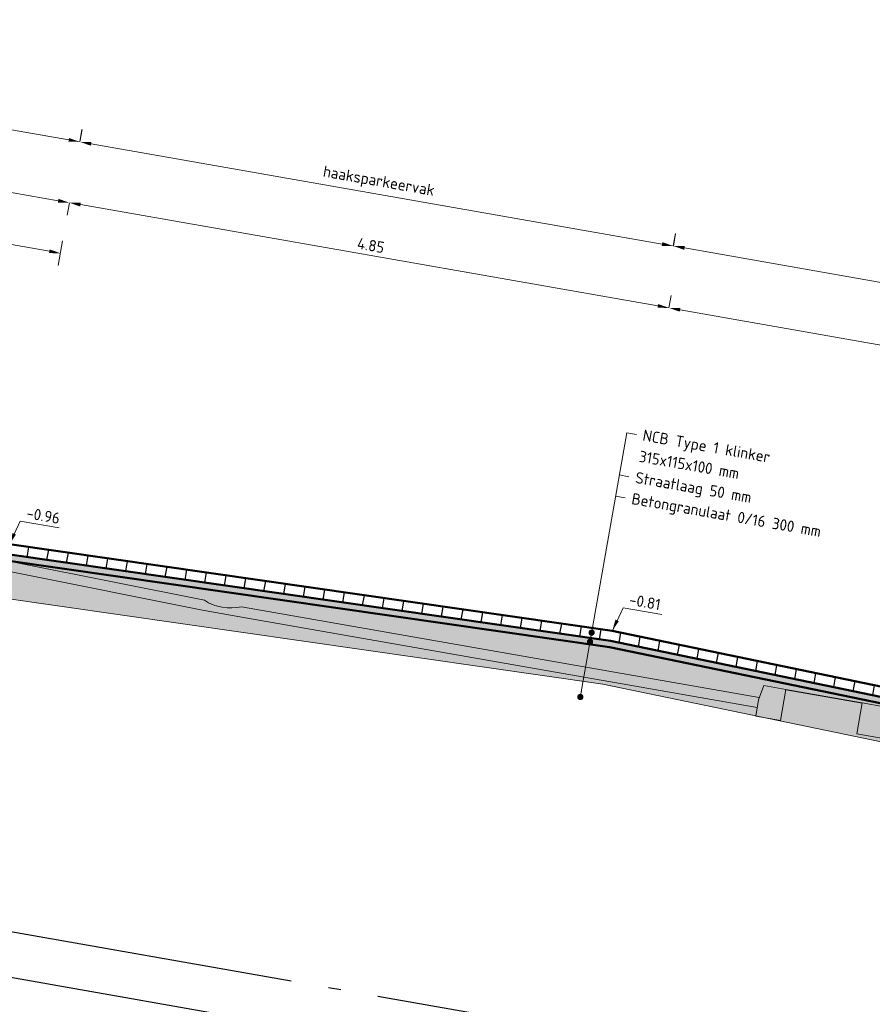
# Model space of a CAD drawing. Header units: metres. Extents: x 2514 to 227642, y 1683 to 852646.
# Tile 404 of 462: x 114371 to 114378, y 426081 to 426089. Entities that reach past the tile are written whole.
import ezdxf

# ---------------------------------------------------------------- set-up
doc = ezdxf.new("R2010")
doc.units = ezdxf.units.M
doc.linetypes.add('AL-NAP_LIJN', pattern=[15.25, 12, -1.5, 0.25, -1.5])
doc.linetypes.add('VH-TROTTOIRBAND_180-200', pattern=[20, 10, -2, 2, -2, 2, -2])
doc.layers.get('Defpoints').update_dxf_attribs({"color": 244, "lineweight": 35})
for name, color, linetype, lineweight in [('B-WE-VH-KANTOPSLUITING_TROTTOIRBAND_180 200-G', 210, 'VH-TROTTOIRBAND_180-200', 18), ('B-WE-VH-VERHARDING_BETONSTRAATSTEEN-GD', 252, 'Continuous', 25), ('B-WE-VH-VERHARDING_TEGEL-GD', 252, 'Continuous', 25), ('N-WE-GW-GROND_GRIND-AD-50', 7, 'Continuous', 18), ('N-WE-GW-GROND_ZAND-AD-50', 7, 'Continuous', 18), ('N-WE-GW-GROND_ZAND_FUNDERINGSZAND-GD', 7, 'Continuous', 50), ('N-WE-VH-ELEMENTENVERHARDING-AD', 8, 'Continuous', 25), ('N-WE-VH-M', 7, 'Continuous', 18), ('N-WE-VH-NAP-T18', 1, 'Continuous', 18), ('N-WE-VH-T18', 10, 'Continuous', 18), ('N-WE-VH-VERHARDING_BETONSTRAATSTEEN-GD', 252, 'Continuous', 50), ('N-WE-VH-VERHARDING_FUNDERING-GD', 7, 'Continuous', 50), ('N-WE-VH-VERHARDING_FUNDERING-O', 7, 'Continuous', 18), ('X-XX-AL-NAP-GD', 7, 'AL-NAP_LIJN', 25), ('X-XX-AL-PROFIELBALK-G', 7, 'Continuous', 25)]:
    doc.layers.add(name, color=color, linetype=linetype, lineweight=lineweight)
doc.layers.add('X-XX-AL-HULPLIJN-G', color=6, linetype='Continuous', lineweight=18, plot=False)
doc.styles.add('NLCS-ISO-M50-T18', font='NLCS-ISO.ttf', dxfattribs={"height": 0.09000000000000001})
doc.styles.add('NLCS-ISO-M50-T18_CURSIEF', font='NLCS-ISO.ttf', dxfattribs={"oblique": 15, "height": 0.09000000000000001})
doc.dimstyles.new('NLCS-M50-T18-PIJL_L2_H1', dxfattribs={"dimscale": 0.05, "dimtxt": 2.5, "dimasz": 1.8, "dimexe": 2, "dimexo": 2, "dimgap": 0.7, "dimtad": 1, "dimzin": 0, "dimdsep": 46, "dimtxsty": 'NLCS-ISO-M50-T18', "dimcen": 0, "dimdle": 2, "dimclrd": 256, "dimclre": 256, "dimclrt": 1, "dimadec": 1, "dimazin": 0, "dimtfac": 1, "dimtdec": 3, "dimtofl": 0, "dimtmove": 0, "dimatfit": 3, "dimfxl": 2, "dimfxlon": 1, "dimtfillclr": 256, "dimtolj": 1, "dimtzin": 0, "dimlwd": -1, "dimlwe": -1, "dimarcsym": 0})
doc.dimstyles.new('NLCS-M50-T18_CURSIEF-PIJL_A_L2_H1', dxfattribs={"dimscale": 0.05, "dimtxt": 2.5, "dimasz": 1.8, "dimexe": 2, "dimexo": 2, "dimgap": 0.7, "dimtad": 1, "dimzin": 0, "dimdsep": 46, "dimtxsty": 'NLCS-ISO-M50-T18_CURSIEF', "dimcen": 2.5, "dimdle": 2, "dimclrd": 256, "dimclre": 256, "dimclrt": 10, "dimadec": 1, "dimazin": 0, "dimtfac": 1, "dimtdec": 3, "dimtofl": 0, "dimtmove": 0, "dimatfit": 3, "dimfxl": 2, "dimtfillclr": 256, "dimtolj": 1, "dimtzin": 0, "dimlwd": -1, "dimlwe": -1, "dimarcsym": 0})
pattern_1 = [(350.0135621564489, (0, 0), (0.231652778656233, 0.1622867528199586), [0.025, -0.175]), (80.01356215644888, (0, 0), (-0.1622867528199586, 0.231652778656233), [0.025, -0.175]), (125.0135621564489, (0.02462122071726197, -0.004335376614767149), (-0.1969697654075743, 0.03468301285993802), [0.03535534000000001, -0.24748738]), (350.0135621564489, (0.04413041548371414, 0.1064601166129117), (0.231652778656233, 0.1622867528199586), [0.025, -0.175]), (35.01356215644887, (0.05427333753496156, 0.09198181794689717), (0.03468301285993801, 0.1969697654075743), [0.01767766, -0.26516504]), (125.0135621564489, (0.05427333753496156, 0.09198181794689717), (-0.1969697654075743, 0.03468301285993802), [0.01767766, -0.26516504]), (350.0135621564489, (0.1266648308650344, 0.1426964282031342), (0.231652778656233, 0.1622867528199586), [0.03535534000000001, -0.16464466]), (35.01356215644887, (0.1266648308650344, 0.1426964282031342), (0.03468301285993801, 0.1969697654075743), [0.025, -0.25784272]), (125.0135621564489, (0.161484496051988, 0.1365652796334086), (-0.1969697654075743, 0.03468301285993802), [0.025, -0.25784272]), (80.01356215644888, (0.1440874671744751, 0.02539787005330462), (-0.1622867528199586, 0.231652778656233), [0.025, -0.175]), (35.01356215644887, (0.1440874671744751, 0.02539787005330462), (0.03468301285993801, 0.1969697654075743), [0.01767766, -0.26516504]), (125.0135621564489, (0.1585657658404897, 0.03554079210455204), (-0.1969697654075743, 0.03468301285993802), [0.01767766, -0.26516504]), (350.0135621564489, (0.03329197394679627, 0.04490706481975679), (0.231652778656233, 0.1622867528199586), [0.0125, -0.1675]), (350.0135621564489, (0.1896900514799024, 0.06813724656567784), (0.231652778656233, 0.1622867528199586), [0.0125, -0.1675]), (80.01356215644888, (0.1324723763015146, 0.1035969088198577), (-0.1622867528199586, 0.231652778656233), [0.0125, -0.1675]), (125.0135621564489, (0.1375844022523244, -0.01153396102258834), (-0.1969697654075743, 0.03468301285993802), [0.01767766, -0.26516504]), (125.0135621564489, (0.07525470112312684, 0.1390565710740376), (-0.1969697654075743, 0.03468301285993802), [0.01767766, -0.26516504]), (35.01356215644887, (0.1037099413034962, 0.04837304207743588), (0.03468301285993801, 0.1969697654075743), [0.01767766, -0.26516504]), (80.01356215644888, (0.07204373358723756, 0.01269893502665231), (-0.1622867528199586, 0.231652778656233), [0.003125, -0.196875]), (80.01356215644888, (0.09590858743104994, 0.09416978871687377), (-0.1622867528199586, 0.231652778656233), [0.003125, -0.196875]), (80.01356215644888, (0.1941993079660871, 0.1117663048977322), (-0.1622867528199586, 0.231652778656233), [0.003125, -0.196875]), (80.01356215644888, (0.1788516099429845, 0.006584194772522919), (-0.1622867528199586, 0.231652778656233), [0.003125, -0.196875])]

# ---------------------------------------------------------------- blocks, each defined once
blk = doc.blocks.new('*D1020')
at = {"layer": 'Defpoints', "color": 0, "transparency": 16777216}
for p in [(114369.3753856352, 426087.614441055), (114371.3453037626, 426087.2688652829), (114371.3453037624, 426087.2688652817)]:
    blk.add_point(p, dxfattribs=at)
at = {"layer": 'N-WE-VH-M', "transparency": 16777216}
for p, q in [((114369.3753856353, 426087.6144410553), (114369.3926644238, 426087.7129369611)), ((114369.4640319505, 426087.5988901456), (114371.2566574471, 426087.2844161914)), ((114371.3453037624, 426087.2688652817), (114371.3280249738, 426087.1703693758))]:
    blk.add_line(p, q, dxfattribs=at)
for points in [[(114369.4666237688, 426087.6136645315), (114369.4614401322, 426087.5841157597), (114369.3753856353, 426087.6144410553)], [(114371.2592492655, 426087.2991905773), (114371.2540656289, 426087.2696418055), (114371.3453037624, 426087.2688652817)]]:
    blk.add_solid(points, dxfattribs=at)
at = {"layer": 'N-WE-VH-M', "color": 1, "transparency": 16777216, "insert": (114370.3741677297, 426087.5204498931), "char_height": 0.09000000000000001, "attachment_point": 5, "rotation": 350.050047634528, "style": 'NLCS-ISO-M50-T18'}
blk.add_mtext('\\A1;2.00', dxfattribs=at)
blk = doc.blocks.new('*D1021')
at = {"layer": 'Defpoints', "color": 0, "transparency": 16777216}
for p in [(114371.3453037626, 426087.2688652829), (114376.122355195, 426086.4308440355), (114376.122355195, 426086.4308440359)]:
    blk.add_point(p, dxfattribs=at)
at = {"layer": 'N-WE-VH-M', "transparency": 16777216}
for p, q in [((114371.3453037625, 426087.2688652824), (114371.3280249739, 426087.1703693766)), ((114371.4339500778, 426087.2533143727), (114376.0337088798, 426086.4463949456)), ((114376.122355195, 426086.4308440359), (114376.1396339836, 426086.5293399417))]:
    blk.add_line(p, q, dxfattribs=at)
for points in [[(114371.4365418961, 426087.2680887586), (114371.4313582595, 426087.2385399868), (114371.3453037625, 426087.2688652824)], [(114376.0363006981, 426086.4611693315), (114376.0311170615, 426086.4316205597), (114376.122355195, 426086.4308440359)]]:
    blk.add_solid(points, dxfattribs=at)
at = {"layer": 'N-WE-VH-M', "color": 1, "transparency": 16777216, "insert": (114373.7476525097, 426086.9286513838), "char_height": 0.09000000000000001, "attachment_point": 5, "rotation": 350.050047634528, "style": 'NLCS-ISO-M50-T18'}
blk.add_mtext('\\A1;4.85', dxfattribs=at)
blk = doc.blocks.new('*D1022')
at = {"layer": 'Defpoints', "color": 0, "transparency": 16777216}
for p in [(114376.122355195, 426086.4308440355), (114380.9486546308, 426085.5841833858), (114380.9486546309, 426085.5841833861)]:
    blk.add_point(p, dxfattribs=at)
at = {"layer": 'N-WE-VH-M', "transparency": 16777216}
for p, q in [((114376.122355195, 426086.4308440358), (114376.1396339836, 426086.5293399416)), ((114376.2110015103, 426086.415293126), (114380.8600083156, 426085.5997342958)), ((114380.9486546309, 426085.5841833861), (114380.9659334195, 426085.6826792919))]:
    blk.add_line(p, q, dxfattribs=at)
for points in [[(114376.2135933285, 426086.4300675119), (114376.208409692, 426086.4005187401), (114376.122355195, 426086.4308440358)], [(114380.862600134, 426085.6145086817), (114380.8574164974, 426085.5849599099), (114380.9486546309, 426085.5841833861)]]:
    blk.add_solid(points, dxfattribs=at)
at = {"layer": 'N-WE-VH-M', "color": 1, "transparency": 16777216, "insert": (114378.5493279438, 426086.0863104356), "char_height": 0.09000000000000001, "attachment_point": 5, "rotation": 350.050047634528, "style": 'NLCS-ISO-M50-T18'}
blk.add_mtext('\\A1;4.90', dxfattribs=at)
blk = doc.blocks.new('*D1028')
at = {"layer": 'Defpoints', "color": 0, "transparency": 16777216}
for p in [(114367.4054675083, 426087.9600168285), (114371.3453037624, 426087.2688652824), (114371.2746586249, 426086.8661601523)]:
    blk.add_point(p, dxfattribs=at)
at = {"layer": 'N-WE-VH-M', "transparency": 16777216}
for p, q in [((114367.3521011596, 426087.6558076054), (114367.3175435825, 426087.4588157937)), ((114367.4234686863, 426087.5417607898), (114371.1860123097, 426086.881711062)), ((114371.2919374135, 426086.9646560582), (114371.2573798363, 426086.7676642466))]:
    blk.add_line(p, q, dxfattribs=at)
for points in [[(114367.4260605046, 426087.5565351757), (114367.420876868, 426087.5269864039), (114367.334822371, 426087.5573116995)], [(114371.188604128, 426086.8964854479), (114371.1834204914, 426086.8669366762), (114371.2746586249, 426086.8661601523)]]:
    blk.add_solid(points, dxfattribs=at)
at = {"layer": 'N-WE-VH-M', "color": 1, "transparency": 16777216, "insert": (114369.3185635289, 426087.2905326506), "char_height": 0.09000000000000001, "attachment_point": 5, "rotation": 350.050047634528, "style": 'NLCS-ISO-M50-T18'}
blk.add_mtext('\\A1;4.00', dxfattribs=at)
blk = doc.blocks.new('_Dot')
at = {"color": 0, "linetype": 'ByBlock', "lineweight": -2}
blk.add_line((-0.5, 0), (-1, 0), dxfattribs=at)
at = {"color": 0, "linetype": 'ByBlock', "const_width": 0.5}
blk.add_lwpolyline([(-0.25, 0, 1), (0.25, 0, 1)], format="xyb", close=True, dxfattribs=at)
blk = doc.blocks.new('*D907')
at = {"layer": 'Defpoints', "color": 0, "transparency": 16777216}
for p in [(114367.4904202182, 426088.4442867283), (114371.4286806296, 426087.7534116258), (114371.4286806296, 426087.7534116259)]:
    blk.add_point(p, dxfattribs=at)
at = {"layer": 'N-WE-VH-M', "transparency": 16777216}
for p, q in [((114367.4904202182, 426088.4442867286), (114367.5076990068, 426088.5427826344)), ((114367.5790665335, 426088.4287358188), (114371.3400343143, 426087.7689625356)), ((114371.4286806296, 426087.7534116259), (114371.4459594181, 426087.8519075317))]:
    blk.add_line(p, q, dxfattribs=at)
for points in [[(114367.5816583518, 426088.4435102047), (114367.5764747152, 426088.413961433), (114367.4904202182, 426088.4442867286)], [(114371.3426261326, 426087.7837369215), (114371.337442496, 426087.7541881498), (114371.4286806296, 426087.7534116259)]]:
    blk.add_solid(points, dxfattribs=at)
at = {"layer": 'N-WE-VH-M', "color": 1, "transparency": 16777216, "insert": (114369.4757060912, 426088.1909428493), "char_height": 0.09000000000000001, "attachment_point": 5, "rotation": 350.0500476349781, "style": 'NLCS-ISO-M50-T18'}
blk.add_mtext('\\A1;rijbaan', dxfattribs=at)
blk = doc.blocks.new('*D914')
at = {"layer": 'Defpoints', "color": 0, "transparency": 16777216}
for p in [(114371.4302564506, 426087.7531351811), (114376.1564841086, 426086.9240297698), (114376.1564841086, 426086.92402977)]:
    blk.add_point(p, dxfattribs=at)
at = {"layer": 'N-WE-VH-M', "transparency": 16777216}
for p, q in [((114371.4302564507, 426087.7531351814), (114371.4475352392, 426087.8516310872)), ((114371.5189027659, 426087.7375842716), (114376.0678377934, 426086.9395806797)), ((114376.1564841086, 426086.92402977), (114376.1737628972, 426087.0225256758))]:
    blk.add_line(p, q, dxfattribs=at)
for points in [[(114371.5214945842, 426087.7523586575), (114371.5163109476, 426087.7228098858), (114371.4302564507, 426087.7531351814)], [(114376.0704296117, 426086.9543550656), (114376.0652459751, 426086.9248062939), (114376.1564841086, 426086.92402977)]]:
    blk.add_solid(points, dxfattribs=at)
at = {"layer": 'N-WE-VH-M', "color": 1, "transparency": 16777216, "insert": (114373.809525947, 426087.4306761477), "char_height": 0.09000000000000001, "attachment_point": 5, "rotation": 350.0500476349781, "style": 'NLCS-ISO-M50-T18'}
blk.add_mtext('\\A1;haaksparkeervak', dxfattribs=at)
blk = doc.blocks.new('*D915')
at = {"layer": 'Defpoints', "color": 0, "transparency": 16777216}
for p in [(114376.1580599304, 426086.9237533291), (114381.0336073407, 426086.0684532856), (114381.0336073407, 426086.0684532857)]:
    blk.add_point(p, dxfattribs=at)
at = {"layer": 'N-WE-VH-M', "transparency": 16777216}
for p, q in [((114376.1580599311, 426086.9237533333), (114376.1753387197, 426087.0222492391)), ((114376.2467062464, 426086.9082024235), (114380.9449610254, 426086.0840041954)), ((114381.0336073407, 426086.0684532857), (114381.0508861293, 426086.1669491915))]:
    blk.add_line(p, q, dxfattribs=at)
for points in [[(114376.2492980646, 426086.9229768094), (114376.2441144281, 426086.8934280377), (114376.1580599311, 426086.9237533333)], [(114380.9475528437, 426086.0987785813), (114380.9423692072, 426086.0692298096), (114381.0336073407, 426086.0684532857)]]:
    blk.add_solid(points, dxfattribs=at)
at = {"layer": 'N-WE-VH-M', "color": 1, "transparency": 16777216, "insert": (114378.6119893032, 426086.5881969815), "char_height": 0.09000000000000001, "attachment_point": 5, "rotation": 350.0500476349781, "style": 'NLCS-ISO-M50-T18'}
blk.add_mtext('\\A1;haaksparkeervak', dxfattribs=at)

msp = doc.modelspace()

# ---------------------------------------------------------------- hatches: boundary and pattern name
at = {"layer": 'N-WE-GW-GROND_GRIND-AD-50', "ltscale": 0.1}
h = msp.add_hatch(dxfattribs=at)
h.set_pattern_fill('AVH-FUNDERING_02-SO', color=1, scale=0.2, pattern_type=2)
h.set_pattern_definition(pattern_1)
edge = h.paths.add_edge_path()
edge.add_arc((114358.3204709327, 425960.5037423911), 148.1415553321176, 78.89018152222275, 81.20991374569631)
edge.add_line((114380.9586994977, 426106.9053510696), (114380.906834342, 426106.609699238))
edge.add_line((114380.906834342, 426106.609699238), (114380.9098064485, 426106.6090751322))
edge.add_arc((99057.92202269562, 338742.201559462), 88697.99126916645, 80.04811254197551, 80.05198272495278, ccw=False)
edge.add_line((114386.8110131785, 426105.5738472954), (114386.8140202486, 426105.5734224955))
edge.add_line((114386.8140202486, 426105.5734224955), (114386.8658854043, 426105.8690743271))
h = msp.add_hatch(dxfattribs=at)
h.set_pattern_fill('AVH-FUNDERING_02-SO', color=1, scale=0.2, pattern_type=2)
h.set_pattern_definition(pattern_1)
edge = h.paths.add_edge_path()
edge.add_arc((114336.8202227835, 425950.12666245), 149.5509054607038, 78.89936592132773, 81.19784959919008, ccw=False)
edge.add_line((114365.6136812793, 426096.8795502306), (114365.5618160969, 426096.583898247))
edge.add_line((114365.5618160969, 426096.583898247), (114365.5588129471, 426096.584322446))
edge.add_arc((99024.8738484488, 338678.9411453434), 88753.48417847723, 80.04666692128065, 80.05053572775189)
edge.add_line((114359.6560405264, 426097.6199785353), (114359.6530747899, 426097.6206012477))
edge.add_line((114359.6530747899, 426097.6206012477), (114359.7049399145, 426097.9162529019))
h = msp.add_hatch(dxfattribs=at)
h.set_pattern_fill('AGW-GROND_GRIND-SO', color=1, scale=0.05, pattern_type=2)
h.set_pattern_definition([(350.0135621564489, (0.2056405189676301, 0.01455942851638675), (0.5791319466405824, 0.4057168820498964), [0.025, -0.15, 0.025, -0.3]), (350.0135621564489, (0.4561881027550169, -0.004173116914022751), (0.5791319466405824, 0.4057168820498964), [0.025, -0.475]), (350.0135621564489, (0.1940254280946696, 0.09275846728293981), (0.5791319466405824, 0.4057168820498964), [0.05, -0.45]), (350.0135621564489, (0.3460881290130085, 0.09136742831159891), (0.5791319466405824, 0.4057168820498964), [0.025, -0.475]), (350.0135621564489, (0.1288325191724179, 0.1550070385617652), (0.5791319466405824, 0.4057168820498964), [0.025, -0.475]), (350.0135621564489, (0.334473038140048, 0.169566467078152), (0.5791319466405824, 0.4057168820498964), [0.05, -0.45]), (350.0135621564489, (0.1664598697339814, 0.224535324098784), (0.5791319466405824, 0.4057168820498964), [0.05, -0.175, 0.025, -0.25]), (350.0135621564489, (0.1751306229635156, 0.273777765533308), (0.5791319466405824, 0.4057168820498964), [0.05, -0.275, 0.05, -0.125]), (350.0135621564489, (0.3271933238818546, 0.272386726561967), (0.5791319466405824, 0.4057168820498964), [0.025, -0.475]), (350.0135621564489, (0.3401994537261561, 0.3462503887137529), (0.5791319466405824, 0.4057168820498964), [0.025, -0.475]), (350.0135621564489, (0.07370140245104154, 0.4185607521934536), (0.5791319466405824, 0.4057168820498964), [0.025, -0.475]), (350.0135621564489, (0.2011428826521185, 0.4215050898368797), (0.5791319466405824, 0.4057168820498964), [0.025, -0.175, 0.05, -0.25]), (80.01356215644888, (0.0709193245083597, 0.1144353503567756), (-0.4057168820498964, 0.5791319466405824), [0.025, -0.225, 0.025, -0.225]), (80.01356215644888, (0.1085466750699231, 0.1839636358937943), (-0.4057168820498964, 0.5791319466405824), [0.025, -0.475]), (80.01356215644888, (0.1808570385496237, 0.4504616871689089), (-0.4057168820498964, 0.5791319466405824), [0.025, -0.475]), (80.01356215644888, (0.1751306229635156, 0.273777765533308), (-0.4057168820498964, 0.5791319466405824), [0.05, -0.45]), (80.01356215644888, (0.1607334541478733, 0.04785140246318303), (-0.4057168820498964, 0.5791319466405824), [0.025, -0.475]), (80.01356215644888, (0.2547207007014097, 0.4374555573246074), (-0.4057168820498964, 0.5791319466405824), [0.025, -0.475]), (80.01356215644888, (0.2533296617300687, 0.2853928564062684), (-0.4057168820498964, 0.5791319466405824), [0.025, -0.475]), (80.01356215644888, (0.3011810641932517, 0.1246594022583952), (-0.4057168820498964, 0.5791319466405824), [0.025, -0.475]), (80.01356215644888, (0.3778268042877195, 0.4157786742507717), (-0.4057168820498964, 0.5791319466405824), [0.025, -0.475]), (80.01356215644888, (0.3807711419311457, 0.2883371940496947), (-0.4057168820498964, 0.5791319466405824), [0.025, -0.475]), (80.01356215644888, (0.3880508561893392, 0.1855169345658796), (-0.4057168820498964, 0.5791319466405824), [0.05, -0.45]), (80.01356215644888, (0.3996659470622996, 0.1073178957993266), (-0.4057168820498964, 0.5791319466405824), [0.025, -0.475]), (80.01356215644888, (0.4416286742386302, 0.2014674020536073), (-0.4057168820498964, 0.5791319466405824), [0.025, -0.475]), (80.01356215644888, (0.4185607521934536, -0.07370140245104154), (-0.4057168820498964, 0.5791319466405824), [0.025, -0.3, 0.05, -0.125]), (35.01356215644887, (0.05202451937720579, 0.2954546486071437), (0.08670753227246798, 0.4924244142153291), [0.03535000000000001, -0.176775, 0.03535000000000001, -0.247485, 0.03535000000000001, -0.17679678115]), (35.01356215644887, (0.1650688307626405, 0.07247262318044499), (0.08670753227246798, 0.4924244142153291), [0.03535000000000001, -0.247485, 0.03535000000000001, -0.07070000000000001, 0.03535000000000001, -0.28287178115]), (35.01356215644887, (0.04196272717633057, 0.09414950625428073), (0.08670753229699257, 0.4924244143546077), [0.03535533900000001, -0.4596195, 0.0707105, -0.141421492]), (35.01356215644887, (0.207031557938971, 0.1666221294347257), (0.08670753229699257, 0.4924244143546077), [0.03535533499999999, -0.14142135, 0.03535533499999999, -0.4949747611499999]), (35.01356215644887, (0.2243730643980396, 0.2651070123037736), (0.08670753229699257, 0.4924244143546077), [0.03535533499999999, -0.67175144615]), (35.01356215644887, (0.3055164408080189, 0.1492806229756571), (0.08670753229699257, 0.4924244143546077), [0.03535533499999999, -0.67175144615]), (35.01356215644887, (0.4126720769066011, 0.1811815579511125), (0.08670753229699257, 0.4924244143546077), [0.03535533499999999, -0.67175144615]), (35.01356215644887, (0.2954546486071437, -0.05202451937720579), (0.08670753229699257, 0.4924244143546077), [0.03535533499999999, -0.67175144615]), (125.0135621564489, (0.1723485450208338, -0.03034763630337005), (-0.4924244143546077, 0.08670753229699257), [0.03535533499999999, -0.67175144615]), (125.0135621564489, (0.4228961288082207, -0.04908018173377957), (-0.4924244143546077, 0.08670753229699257), [0.0353553, -0.49497475, 0.0353553, -0.14142143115]), (125.0135621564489, (0.3271933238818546, 0.272386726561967), (-0.4924244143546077, 0.08670753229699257), [0.03535533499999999, -0.67175144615]), (125.0135621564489, (0.2011428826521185, 0.4215050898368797), (-0.4924244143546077, 0.08670753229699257), [0.03535533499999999, -0.67175144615]), (125.0135621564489, (0.4561881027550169, -0.004173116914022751), (-0.4924244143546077, 0.08670753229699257), [0.03535533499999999, -0.67175144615]), (125.0135621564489, (0.2635537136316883, 0.0551311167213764), (-0.4924244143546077, 0.08670753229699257), [0.03535533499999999, -0.67175144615]), (125.0135621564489, (0.2576650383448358, 0.3100140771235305), (-0.4924244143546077, 0.08670753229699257), [0.03535533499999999, -0.67175144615]), (125.0135621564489, (0.4952064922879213, 0.217417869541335), (-0.4924244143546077, 0.08670753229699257), [0.03535533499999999, -0.67175144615]), (125.0135621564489, (0.4040013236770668, 0.1319391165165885), (-0.4924244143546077, 0.08670753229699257), [0.03535533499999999, -0.67175144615]), (125.0135621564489, (0.2359881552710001, 0.1869079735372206), (-0.4924244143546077, 0.08670753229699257), [0.03535533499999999, -0.67175144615]), (125.0135621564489, (0.1288325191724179, 0.1550070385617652), (-0.4924244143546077, 0.08670753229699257), [0.035355, -0.35355339, 0.035355, -0.28284339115]), (125.0135621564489, (0.4459640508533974, 0.2260886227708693), (-0.4924244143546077, 0.08670753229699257), [0.0353553, -0.07071068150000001, 0.0353553, -0.5656855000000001]), (16.57861335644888, (0.3244112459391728, -0.03173867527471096), (0.4924244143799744, -0.08670753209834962), [0.0559, -0.2795, 0.0559, -0.7267339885]), (16.57861335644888, (0.4691942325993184, 0.06969054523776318), (0.4924244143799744, -0.08670753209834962), [0.0559, -0.5031000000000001, 0.0559, -0.5031339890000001]), (16.57861335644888, (0.4808093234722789, -0.008508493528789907), (0.4924244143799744, -0.08670753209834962), [0.055901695, -1.06213229]), (16.57861335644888, (0.1128820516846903, 0.2085848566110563), (0.4924244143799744, -0.08670753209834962), [0.055901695, -1.06213229]), (16.57861335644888, (0.18380137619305, 0.3230202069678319), (0.4924244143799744, -0.08670753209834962), [0.055901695, -1.06213229]), (16.57861335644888, (0.09848488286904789, -0.0173415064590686), (0.4924244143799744, -0.08670753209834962), [0.055901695, -1.06213229]), (53.44851097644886, (0.3069074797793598, 0.3013433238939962), (0.08670753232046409, 0.4924244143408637), [0.055901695, -1.06213229]), (53.44851097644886, (0.2302617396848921, 0.0102240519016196), (0.08670753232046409, 0.4924244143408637), [0.055901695, -1.06213229]), (53.44851097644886, (0.4359022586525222, 0.02478348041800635), (0.08670753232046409, 0.4924244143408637), [0.055901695, -1.06213229]), (53.44851097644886, (0.08098111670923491, 0.3157404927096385), (0.08670753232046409, 0.4924244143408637), [0.055901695, -1.06213229]), (143.4485109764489, (0.3460881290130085, 0.09136742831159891), (-0.4924244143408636, 0.08670753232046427), [0.055901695, -1.06213229]), (143.4485109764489, (0.2056405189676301, 0.01455942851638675), (-0.4924244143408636, 0.08670753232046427), [0.055901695, -1.06213229]), (143.4485109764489, (0.07525470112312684, 0.1390565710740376), (-0.4924244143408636, 0.08670753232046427), [0.055901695, -1.06213229])])
h.paths.add_polyline_path([(114353.3127437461, 426087.1900589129), (114353.3645963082, 426087.4856389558), (114351.4010782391, 426087.8809134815), (114351.397629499, 426087.8612543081), (114351.2498856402, 426087.8871724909), (114351.0036458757, 426087.9303694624), (114350.698526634, 426087.7163252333)])
h.paths.add_polyline_path([(114366.8555807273, 426084.8142211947), (114366.9074408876, 426085.1098445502), (114362.0559718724, 426086.1132689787), (114357.3003294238, 426086.7951823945), (114357.2484677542, 426086.4995504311), (114362.0042508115, 426085.8176168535)])
h.paths.add_polyline_path([(114384.3867036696, 426082.0435155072), (114384.3348419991, 426081.7478835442), (114389.7436616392, 426080.9723107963), (114389.5328240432, 426081.2728589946), (114389.2865842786, 426081.3160559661), (114389.1388404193, 426081.3419741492), (114389.1422852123, 426081.3616108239)])
h.paths.add_polyline_path([(114380.3987473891, 426082.4383872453), (114380.4506080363, 426082.7340133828), (114375.6483665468, 426083.7288032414), (114370.8434961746, 426084.4193538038), (114370.7916350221, 426084.123724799), (114375.5965522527, 426083.4331675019)])
h = msp.add_hatch(dxfattribs=at)
h.set_pattern_fill('AVH-FUNDERING_02-SO', color=1, scale=0.2, pattern_type=2)
h.set_pattern_definition([(350.0135621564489, (-13.49130310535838, 2.358127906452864), (0.2316527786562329, 0.1622867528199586), [0.025, -0.175]), (80.01356215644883, (-13.49130310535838, 2.358127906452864), (-0.1622867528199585, 0.231652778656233), [0.025, -0.175]), (125.0135621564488, (-13.46668188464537, 2.353792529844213), (-0.1969697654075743, 0.03468301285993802), [0.03535534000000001, -0.24748738]), (350.0135621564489, (-13.44717268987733, 2.464588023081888), (0.2316527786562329, 0.1622867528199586), [0.025, -0.175]), (35.01356215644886, (-13.43702976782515, 2.450109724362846), (0.03468301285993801, 0.1969697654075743), [0.01767766, -0.26516504]), (125.0135621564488, (-13.43702976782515, 2.450109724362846), (-0.1969697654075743, 0.03468301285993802), [0.01767766, -0.26516504]), (350.0135621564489, (-13.36463827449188, 2.500824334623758), (0.2316527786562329, 0.1622867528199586), [0.03535534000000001, -0.16464466]), (35.01356215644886, (-13.36463827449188, 2.500824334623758), (0.03468301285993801, 0.1969697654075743), [0.025, -0.25784272]), (125.0135621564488, (-13.32981860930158, 2.494693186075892), (-0.1969697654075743, 0.03468301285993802), [0.025, -0.25784272]), (80.01356215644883, (-13.34721563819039, 2.383525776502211), (-0.1622867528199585, 0.231652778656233), [0.025, -0.175]), (35.01356215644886, (-13.34721563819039, 2.383525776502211), (0.03468301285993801, 0.1969697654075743), [0.01767766, -0.26516504]), (125.0135621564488, (-13.33273733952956, 2.393668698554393), (-0.1969697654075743, 0.03468301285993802), [0.01767766, -0.26516504]), (350.0135621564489, (-13.45801113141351, 2.403034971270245), (0.2316527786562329, 0.1622867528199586), [0.0125, -0.1675]), (350.0135621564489, (-13.30161305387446, 2.426265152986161), (0.2316527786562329, 0.1622867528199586), [0.0125, -0.1675]), (80.01356215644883, (-13.35883072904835, 2.461724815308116), (-0.1622867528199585, 0.231652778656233), [0.0125, -0.1675]), (125.0135621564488, (-13.35371870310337, 2.346593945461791), (-0.1969697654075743, 0.03468301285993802), [0.01767766, -0.26516504]), (125.0135621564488, (-13.41604840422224, 2.497184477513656), (-0.1969697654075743, 0.03468301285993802), [0.01767766, -0.26516504]), (35.01356215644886, (-13.38759316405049, 2.406500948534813), (0.03468301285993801, 0.1969697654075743), [0.01767766, -0.26516504]), (80.01356215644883, (-13.41925937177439, 2.370826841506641), (-0.1622867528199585, 0.231652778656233), [0.003125, -0.196875]), (80.01356215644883, (-13.39539451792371, 2.452297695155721), (-0.1622867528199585, 0.231652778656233), [0.003125, -0.196875]), (80.01356215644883, (-13.29710379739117, 2.469894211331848), (-0.1622867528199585, 0.231652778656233), [0.003125, -0.196875]), (80.01356215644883, (-13.31245149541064, 2.364712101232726), (-0.1622867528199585, 0.231652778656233), [0.003125, -0.196875])])
edge = h.paths.add_edge_path()
edge.add_line((114370.7916350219, 426084.1237247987), (114370.8434961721, 426084.4193538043))
edge.add_arc((114170.0389921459, 424951.3223795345), 1150.752450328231, 79.95052842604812, 80.1494967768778)
edge.add_line((114366.9074408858, 426085.1098445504), (114366.8555807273, 426084.8142211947))
edge.add_line((114366.8555807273, 426084.8142211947), (114370.7916350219, 426084.1237247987))
at = {"layer": 'N-WE-GW-GROND_ZAND-AD-50', "ltscale": 0.2}
h = msp.add_hatch(dxfattribs=at)
h.set_pattern_fill('AGW-GROND_ZAND_CUNETZAND-SO', color=1, scale=0.04999999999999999, angle=-5.232918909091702e-10, pattern_type=2)
h.set_pattern_definition([(350.0500476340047, (2.634518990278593, 1.222219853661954), (0.03617959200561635, 0.02538034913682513), [0, -0.06249999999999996])])
edge = h.paths.add_edge_path()
edge.add_line((114357.3003294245, 426086.7951823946), (114362.0559718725, 426086.113268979))
edge.add_line((114362.0559718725, 426086.113268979), (114366.9074408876, 426085.1098445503))
edge.add_arc((114334.8977411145, 425891.0788555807), 196.6536182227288, 79.4678541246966, 80.63217107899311, ccw=False)
edge.add_line((114370.8434961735, 426084.4193538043), (114375.6483665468, 426083.7288032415))
edge.add_line((114375.6483665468, 426083.7288032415), (114380.4506080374, 426082.7340133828))
edge.add_arc((114348.4443615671, 425888.7226053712), 196.6337363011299, 79.46778856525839, 80.6322351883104, ccw=False)
edge.add_line((114384.3867036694, 426082.0435155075), (114389.1422852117, 426081.3616108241))
edge.add_line((114389.1422852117, 426081.3616108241), (114389.1509288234, 426081.4108828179))
edge.add_line((114389.1509288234, 426081.4108828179), (114384.3960639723, 426082.0926847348))
edge.add_arc((114348.2715678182, 425887.7373876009), 197.6839921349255, 79.47068362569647, 80.62936768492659)
edge.add_line((114380.4585269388, 426082.7834344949), (114375.6570022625, 426083.7780758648))
edge.add_line((114375.6570022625, 426083.7780758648), (114370.8528643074, 426084.4685211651))
edge.add_arc((114334.7262466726, 425890.1010489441), 197.6963498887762, 79.4707239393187, 80.62932825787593)
edge.add_line((114366.9153521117, 426085.1592665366), (114362.0645920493, 426086.1625443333))
edge.add_line((114362.0645920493, 426086.1625443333), (114357.3096897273, 426086.8443516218))
edge.add_arc((114321.1656576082, 425892.3809076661), 197.7938879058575, 79.47084456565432, 80.62881987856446)
edge.add_line((114353.3723758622, 426087.5350759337), (114351.409720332, 426087.9301768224))
edge.add_line((114351.409720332, 426087.9301768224), (114351.4010782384, 426087.8809134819))
edge.add_line((114351.4010782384, 426087.8809134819), (114353.3645963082, 426087.485638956))
edge.add_arc((114321.3265381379, 425893.3002017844), 196.8106226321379, 79.46805019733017, 80.63134418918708, ccw=False)
at = {"layer": 'N-WE-VH-ELEMENTENVERHARDING-AD'}
h = msp.add_hatch(dxfattribs=at)
h.set_pattern_fill('ANSI31', color=1, scale=0.04999999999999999, angle=44.99999999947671)
h.set_pattern_definition([(80.05004763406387, (2.634518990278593, 1.222219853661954), (-0.1563622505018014, 0.0274300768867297), [])])
edge = h.paths.add_edge_path()
edge.add_line((114351.4235476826, 426088.0089981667), (114351.4097203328, 426087.9301768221))
edge.add_line((114351.4097203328, 426087.9301768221), (114353.3723758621, 426087.5350759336))
edge.add_arc((114321.1656577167, 425892.3809082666), 197.7938872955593, 79.47084456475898, 80.62881988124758, ccw=False)
edge.add_line((114357.3096897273, 426086.8443516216), (114362.0645920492, 426086.1625443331))
edge.add_line((114362.0645920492, 426086.1625443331), (114366.9153521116, 426085.1592665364))
edge.add_arc((114334.7262467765, 425890.1010495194), 197.69634930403, 79.4707239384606, 80.62932826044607, ccw=False)
edge.add_line((114370.8528643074, 426084.468521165), (114375.6570022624, 426083.7780758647))
edge.add_line((114375.6570022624, 426083.7780758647), (114380.4585269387, 426082.7834344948))
edge.add_arc((114348.2715677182, 425887.7373870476), 197.6839926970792, 79.47068362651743, 80.62936768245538, ccw=False)
edge.add_line((114384.3960639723, 426082.0926847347), (114389.1509288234, 426081.4108828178))
edge.add_line((114389.1509288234, 426081.4108828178), (114389.1647586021, 426081.4897180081))
edge.add_line((114389.1647586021, 426081.4897180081), (114384.4110369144, 426082.1713560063))
edge.add_arc((114347.9920778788, 425886.1438196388), 199.3818838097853, 79.47530393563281, 80.62479133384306)
edge.add_line((114380.4712006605, 426082.8625075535), (114375.6708194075, 426083.8569120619))
edge.add_line((114375.6708194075, 426083.8569120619), (114370.8678497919, 426084.5471894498))
edge.add_arc((114334.448890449, 425888.5196513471), 199.3818855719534, 79.47530393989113, 80.62479132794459)
edge.add_line((114366.9280135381, 426085.2383409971), (114362.0783843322, 426086.2413848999))
edge.add_line((114362.0783843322, 426086.2413848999), (114357.3246626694, 426086.9230228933))
edge.add_arc((114320.9057037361, 425890.8954870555), 199.3818832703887, 79.47530393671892, 80.62479133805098)
edge.add_line((114353.3848264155, 426087.6141744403), (114351.4235476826, 426088.0089981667))

# ---------------------------------------------------------------- linework, layer by layer
at = {"layer": 'B-WE-VH-KANTOPSLUITING_TROTTOIRBAND_180 200-G', "color": 251, "lineweight": 5, "flags": 128}
for points in [[(114376.8372081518, 426083.307104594), (114376.8147457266, 426083.1790599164), (114377.0117375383, 426083.1445023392), (114377.0549345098, 426083.3907421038), (114376.8776418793, 426083.4218439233)], [(114377.8387511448, 426083.1321247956), (114377.8167397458, 426083.0040018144), (114377.619627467, 426083.0378655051), (114377.6619570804, 426083.2842558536), (114377.8393581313, 426083.253778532)]]:
    msp.add_lwpolyline(points, close=True, dxfattribs=at)
at = {"layer": 'B-WE-VH-VERHARDING_BETONSTRAATSTEEN-GD', "color": 251, "lineweight": 5, "ltscale": 0.2, "flags": 128}
msp.add_lwpolyline([(114376.8406639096, 426083.3268037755), (114372.7167672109, 426084.0494901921, -0.19999999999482), (114372.4212794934, 426084.1013265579), (114369.4604938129, 426084.6925498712), (114366.4825509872, 426085.1642293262, -0.1999162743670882), (114366.1871691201, 426085.2159981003), (114362.0521117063, 426085.973818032)], format="xyb", dxfattribs=at)
msp.add_lwpolyline([(114376.82685486, 426083.2480045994), (114372.7029512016, 426083.9706922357), (114372.4065332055, 426084.0226917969), (114369.4463977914, 426084.613785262), (114366.4693809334, 426085.085318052), (114366.1667944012, 426085.1383997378), (114362.0376905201, 426085.895128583)], dxfattribs=at)
at = {"layer": 'B-WE-VH-VERHARDING_TEGEL-GD', "color": 251, "ltscale": 0.2, "flags": 128}
msp.add_lwpolyline([(114377.0549345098, 426083.3907421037), (114377.6619570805, 426083.2842558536)], dxfattribs=at)
at = {"layer": 'N-WE-GW-GROND_ZAND_FUNDERINGSZAND-GD', "color": 1, "ltscale": 0.2, "flags": 128}
msp.add_lwpolyline([(114351.4010782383, 426087.8809134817), (114353.3645963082, 426087.4856389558, -0.005075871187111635), (114357.3003294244, 426086.7951823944), (114362.0559718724, 426086.1132689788), (114366.9074408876, 426085.1098445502, -0.005080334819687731), (114370.8434961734, 426084.4193538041), (114375.6483665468, 426083.7288032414), (114380.4506080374, 426082.7340133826, -0.005080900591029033), (114384.3867036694, 426082.0435155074), (114389.1422852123, 426081.3616108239)], format="xyb", dxfattribs=at)
at = {"layer": 'N-WE-VH-M'}
for p, q in [((114375.4134213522, 426083.3116037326), (114375.7861850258, 426085.4365036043)), ((114375.786185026, 426085.4365036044), (114375.863300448, 426085.4229755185)), ((114375.727091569, 426085.0996476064), (114375.804206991, 426085.0861195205)), ((114375.6975448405, 426084.9312196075), (114375.7746602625, 426084.9176915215))]:
    msp.add_line(p, q, dxfattribs=at)
at = {"layer": 'N-WE-VH-VERHARDING_BETONSTRAATSTEEN-GD', "color": 1, "ltscale": 0.2, "flags": 128}
msp.add_lwpolyline([(114351.4010782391, 426087.8809134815), (114351.4235476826, 426088.0089981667), (114353.3848264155, 426087.6141744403, -0.005015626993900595), (114357.3246626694, 426086.9230228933), (114362.0783843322, 426086.2413848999), (114366.9280135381, 426085.2383409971, -0.005015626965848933), (114370.8678497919, 426084.5471894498), (114375.6708194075, 426083.8569120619), (114380.4712006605, 426082.8625075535, -0.005015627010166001), (114384.4110369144, 426082.1713560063), (114389.1647586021, 426081.4897180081), (114389.1422852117, 426081.361610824)], format="xyb", dxfattribs=at)
at = {"layer": 'N-WE-VH-VERHARDING_FUNDERING-GD', "color": 1, "ltscale": 0.2, "flags": 128}
msp.add_lwpolyline([(114351.409720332, 426087.9301768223), (114353.3723758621, 426087.5350759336, -0.005052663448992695), (114357.3096897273, 426086.8443516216), (114362.0645920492, 426086.1625443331), (114366.9153521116, 426085.1592665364, -0.005055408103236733), (114370.8528643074, 426084.468521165), (114375.6570022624, 426083.7780758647), (114380.4585269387, 426082.7834344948, -0.005055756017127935), (114384.3960639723, 426082.0926847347), (114389.1509288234, 426081.4108828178)], format="xyb", dxfattribs=at)
at = {"layer": 'N-WE-VH-VERHARDING_FUNDERING-O', "color": 1, "lineweight": 5, "ltscale": 0.2, "flags": 128}
msp.add_lwpolyline([(114384.3305058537, 426081.7485053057), (114389.7436616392, 426080.9723107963), (114389.5328240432, 426081.2728589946), (114389.1388404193, 426081.3419741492), (114389.1422852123, 426081.3616108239), (114384.3867036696, 426082.0435155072, 0.005080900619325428), (114380.4506080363, 426082.7340133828), (114375.6483665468, 426083.7288032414), (114370.8434961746, 426084.4193538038, 0.005080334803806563), (114366.9074408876, 426085.1098445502), (114362.0559718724, 426086.1132689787), (114357.3003294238, 426086.7951823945, 0.005075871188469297), (114353.3645963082, 426087.4856389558), (114351.4010782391, 426087.8809134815), (114351.397629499, 426087.8612543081), (114350.5112214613, 426088.0170769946), (114350.2061022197, 426087.8030327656), (114353.3179521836, 426087.1890104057, -3.328366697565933e-05), (114357.2441316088, 426086.5001721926), (114362.0042508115, 426085.8176168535), (114366.8600087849, 426084.813305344, -3.433715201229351e-05), (114370.7872515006, 426084.1243547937), (114375.5965522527, 426083.4331675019), (114380.4031299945, 426082.4374793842, -3.526103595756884e-11)], format="xyb", dxfattribs=at)
at = {"layer": 'X-XX-AL-HULPLIJN-G', "color": 1, "ltscale": 0.2, "flags": 128}
msp.add_lwpolyline([(114389.2865842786, 426081.316055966), (114389.5328240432, 426081.2728589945), (114389.7436616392, 426080.9723107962), (114384.3305058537, 426081.7485053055, 4.522644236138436e-05), (114380.4031299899, 426082.4374793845), (114375.5965522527, 426083.4331675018), (114370.7872515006, 426084.1243547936, 3.433719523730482e-05), (114366.8600087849, 426084.8133053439), (114362.0042508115, 426085.8176168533), (114357.2441316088, 426086.5001721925, 3.328372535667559e-05), (114353.3179521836, 426087.1890104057), (114350.2061022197, 426087.8030327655), (114350.5112214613, 426088.0170769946), (114351.2498856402, 426087.8871724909)], format="xyb", dxfattribs=at)
at = {"layer": 'X-XX-AL-NAP-GD', "ltscale": 0.2, "flags": 128}
msp.add_lwpolyline([(114394.4874695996, 426077.317260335), (114347.2094348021, 426085.611078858)], dxfattribs=at)
at = {"layer": 'X-XX-AL-PROFIELBALK-G', "ltscale": 0.05}
msp.add_line((114347.1479548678, 426085.260618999), (114394.425989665, 426076.9668004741), dxfattribs=at)

# ---------------------------------------------------------------- block references
at = {"layer": 'N-WE-VH-M', "xscale": 0.04999999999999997, "yscale": 0.04999999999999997, "zscale": 0.04999999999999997, "rotation": 260.0500476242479}
for p in [(114375.4939450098, 426083.7706203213), (114375.5067708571, 426083.8437327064), (114375.4168097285, 426083.3309188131)]:
    msp.add_blockref('_Dot', p, dxfattribs=at)

# ---------------------------------------------------------------- texts
at = {"layer": 'N-WE-VH-NAP-T18', "style": 'NLCS-ISO-M50-T18'}
for s, p in [('-0.96', (114370.9976867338, 426084.7547785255)), ('-0.81', (114375.8006563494, 426084.0645011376))]:
    msp.add_text(s, height=0.08999999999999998, rotation=350.0500476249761, dxfattribs=at).set_placement(p)
at = {"layer": 'N-WE-VH-T18', "style": 'NLCS-ISO-M50-T18'}
for s, p in [('NCB Type 1 klinker', (114375.9081576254, 426085.3741693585)), ('315x115x100 mm', (114375.8786108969, 426085.2057413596)), ('Straatlaag 50 mm', (114375.8490641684, 426085.0373133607)), ('Betongranulaat 0/16 300 mm', (114375.8195174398, 426084.8688853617))]:
    msp.add_text(s, height=0.08999999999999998, rotation=350.0500476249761, dxfattribs=at).set_placement(p)

# ---------------------------------------------------------------- dimensions: what is measured, and where the dimension line sits
at = {"layer": 'N-WE-VH-M'}
for base, p1, p2, text, picture, middle in [((114371.4286806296, 426087.7534116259), (114367.4904202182, 426088.4442867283), (114371.4286806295, 426087.7534116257), 'rijbaan', '*D907', (114369.4757060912, 426088.1909428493)), ((114376.1564841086, 426086.92402977), (114371.4302564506, 426087.753135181), (114376.1564841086, 426086.9240297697), 'haaksparkeervak', '*D914', (114373.809525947, 426087.4306761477)), ((114381.0336073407, 426086.0684532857), (114376.1580599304, 426086.9237533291), (114381.0336073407, 426086.0684532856), 'haaksparkeervak', '*D915', (114378.6119893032, 426086.5881969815))]:
    dim = msp.add_linear_dim(base=base, p1=p1, p2=p2, angle=350.050047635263, text=text, dimstyle='NLCS-M50-T18-PIJL_L2_H1', override={"dimclrt": 1}, dxfattribs=at)
    dim.commit()
    dim.dimension.update_dxf_attribs({"geometry": picture, "text_midpoint": middle})
for base, p1, p2, picture, middle in [((114371.2746586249, 426086.8661601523), (114367.4054675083, 426087.9600168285), (114371.3453037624, 426087.2688652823), '*D1028', (114369.3185635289, 426087.2905326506)), ((114371.3453037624, 426087.2688652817), (114369.3753856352, 426087.614441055), (114371.3453037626, 426087.2688652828), '*D1020', (114370.3741677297, 426087.5204498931)), ((114376.122355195, 426086.4308440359), (114371.3453037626, 426087.2688652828), (114376.122355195, 426086.4308440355), '*D1021', (114373.7476525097, 426086.9286513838)), ((114380.9486546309, 426085.5841833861), (114376.122355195, 426086.4308440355), (114380.9486546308, 426085.5841833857), '*D1022', (114378.5493279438, 426086.0863104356))]:
    dim = msp.add_linear_dim(base=base, p1=p1, p2=p2, angle=350.050047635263, dimstyle='NLCS-M50-T18-PIJL_L2_H1', override={"dimclrt": 1}, dxfattribs=at)
    dim.commit()
    dim.dimension.update_dxf_attribs({"geometry": picture, "text_midpoint": middle})

# ---------------------------------------------------------------- leaders
for points in [[(114370.8689655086, 426084.5495875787), (114370.9541229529, 426084.7326255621), (114371.2640248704, 426084.6782605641)], [(114375.6719351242, 426083.8593101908), (114375.7570925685, 426084.0423481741), (114376.066994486, 426083.9879831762)]]:
    msp.add_leader(points, dimstyle='NLCS-M50-T18_CURSIEF-PIJL_A_L2_H1', override={"dimgap": 0.7, "dimtad": 0}, dxfattribs=at)

doc.saveas('drawing.dxf')
